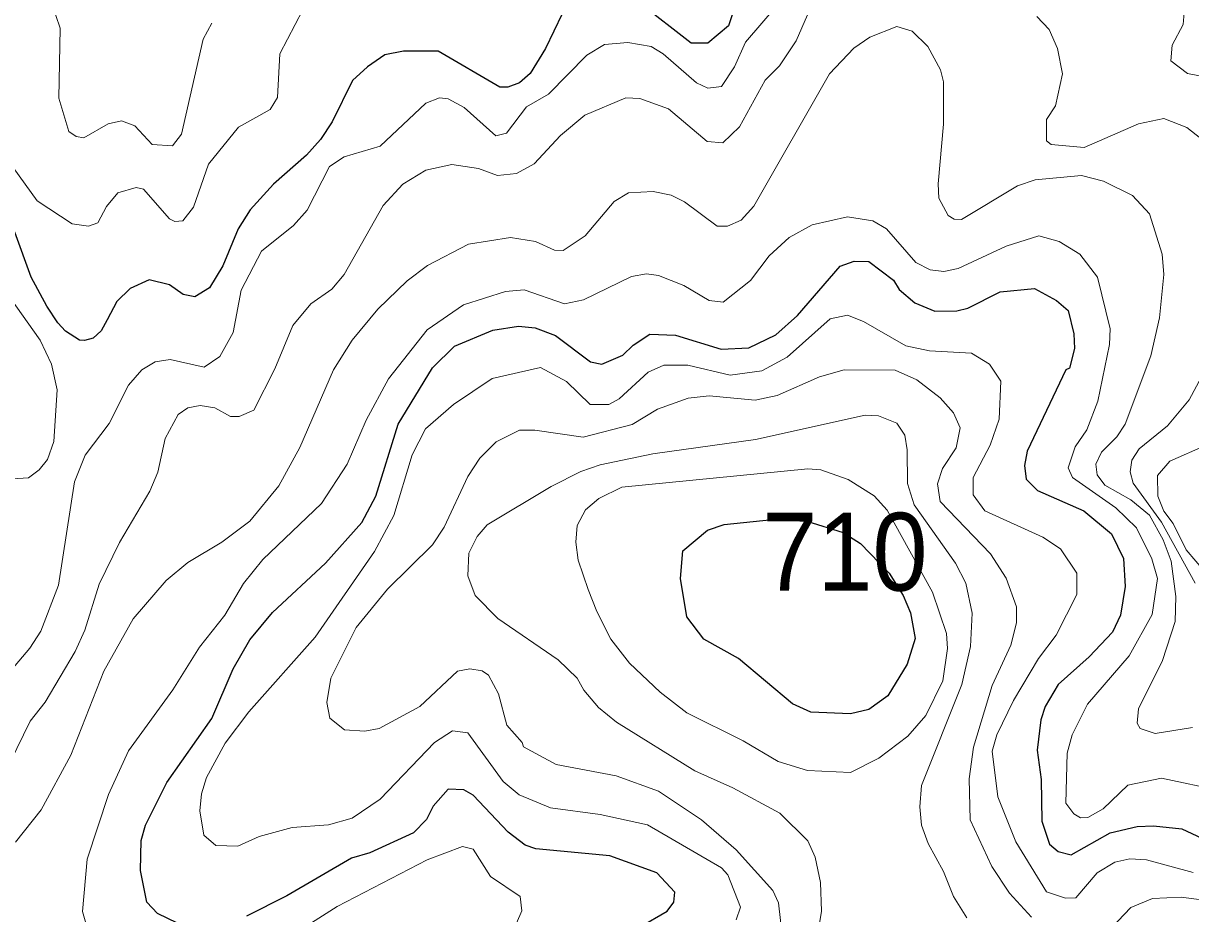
# Model space of a CAD drawing. Extents: x 673.3 to 698.5, y 6984.3 to 7012.3.
# Drawn here: x 684.042 to 685.241, y 7010.354 to 7011.268 of the extents above; entities that cross this region are included whole.
import ezdxf

# ---------------------------------------------------------------- set-up
doc = ezdxf.new("R2010")
doc.units = 0
doc.header["$LTSCALE"] = 0.032
doc.layers.add('1', color=7, linetype='Continuous', lineweight=25)
doc.layers.add('2', color=7, linetype='Continuous', lineweight=13)
doc.layers.add('21', color=7, linetype='Continuous')

msp = doc.modelspace()

# ---------------------------------------------------------------- linework, layer by layer
at = {"layer": '1'}
for points in [[(684.7809, 7011.3111), (684.766, 7011.2659), (684.7447, 7011.2482), (684.7275, 7011.2482), (684.6738, 7011.2897)], [(684.5952, 7011.2782), (684.5781, 7011.2425), (684.5624, 7011.2169), (684.5512, 7011.2074), (684.5394, 7011.2029), (684.531, 7011.2029), (684.4678, 7011.24), (684.4321, 7011.24), (684.413, 7011.236), (684.3951, 7011.2238), (684.3799, 7011.2096), (684.3589, 7011.1673), (684.3471, 7011.149), (684.3327, 7011.1331), (684.2987, 7011.1031), (684.2748, 7011.0769), (684.2625, 7011.0574), (684.2466, 7011.0193), (684.2329, 7010.9968), (684.2177, 7010.9877), (684.206, 7010.99), (684.192, 7010.9997), (684.171, 7011.0051), (684.1516, 7010.9961), (684.1376, 7010.9828), (684.1277, 7010.964), (684.1217, 7010.9526), (684.1136, 7010.9451), (684.1047, 7010.9428), (684.0995, 7010.9431), (684.0849, 7010.9521), (684.0773, 7010.9607), (684.0659, 7010.9781), (684.0497, 7011.0076), (684.0331, 7011.0538)], [(684.2099, 7010.3393), (684.1796, 7010.3542), (684.1685, 7010.3656), (684.162, 7010.3984), (684.1627, 7010.429), (684.1671, 7010.445), (684.189, 7010.4886), (684.2354, 7010.5545), (684.2571, 7010.6053), (684.2745, 7010.6352), (684.2977, 7010.6632), (684.3519, 7010.7141), (684.3894, 7010.7558), (684.4037, 7010.7828), (684.4268, 7010.8567), (684.462, 7010.9145), (684.4845, 7010.937), (684.5238, 7010.9534), (684.5504, 7010.9575), (684.5675, 7010.9557), (684.5884, 7010.9477), (684.6242, 7010.9207), (684.6357, 7010.9185), (684.6573, 7010.9276), (684.6679, 7010.938), (684.685, 7010.9492), (684.7115, 7010.9483), (684.7583, 7010.9338), (684.7867, 7010.9353), (684.8144, 7010.9486), (684.8367, 7010.9684), (684.8807, 7011.019), (684.8949, 7011.0241), (684.9101, 7011.0237), (684.9353, 7011.0047), (684.9412, 7010.995), (684.9572, 7010.9812), (684.9777, 7010.9729), (685.0003, 7010.9731), (685.0116, 7010.976), (685.045, 7010.9925), (685.0802, 7010.9962), (685.1027, 7010.9838), (685.1147, 7010.9734), (685.1205, 7010.9496), (685.1212, 7010.9346), (685.1162, 7010.9142), (685.1124, 7010.9125), (685.0726, 7010.829), (685.0701, 7010.8143)], [(685.0701, 7010.8143), (685.0716, 7010.8001), (685.0833, 7010.7887), (685.131, 7010.7676), (685.1594, 7010.744), (685.1717, 7010.7188), (685.1734, 7010.69), (685.1686, 7010.6607), (685.1603, 7010.6431), (685.1365, 7010.6176), (685.1044, 7010.5894), (685.0913, 7010.5668), (685.0866, 7010.553), (685.0831, 7010.5218), (685.087, 7010.4918), (685.0877, 7010.4491), (685.0957, 7010.4252), (685.1047, 7010.4179), (685.118, 7010.4144), (685.158, 7010.437), (685.1857, 7010.4434), (685.2024, 7010.4443), (685.2317, 7010.4411), (685.2625, 7010.4268)], [(684.6745, 7010.34), (684.7028, 7010.3566), (684.7098, 7010.3659), (684.7107, 7010.3759), (684.6923, 7010.396), (684.644, 7010.4134), (684.5682, 7010.4207), (684.557, 7010.4244), (684.5398, 7010.4377), (684.5037, 7010.4756), (684.4942, 7010.481), (684.4782, 7010.4818), (684.4628, 7010.4644), (684.4557, 7010.4506), (684.4424, 7010.4368), (684.3977, 7010.4163), (684.3787, 7010.4111), (684.3124, 7010.3724), (684.271, 7010.3515)]]:
    msp.add_lwpolyline(points, dxfattribs=at)
msp.add_lwpolyline([(684.8506, 7010.561), (684.8316, 7010.5696), (684.7763, 7010.6159), (684.7407, 7010.636), (684.7231, 7010.6589), (684.7168, 7010.6981), (684.719, 7010.7265), (684.7444, 7010.7477), (684.7614, 7010.7538), (684.8111, 7010.7587), (684.8463, 7010.7572), (684.8838, 7010.7455), (684.9014, 7010.7342), (684.9309, 7010.7038), (684.9452, 7010.6808), (684.953, 7010.6629), (684.9575, 7010.6367), (684.9493, 7010.6101), (684.9296, 7010.5776), (684.9101, 7010.5635), (684.8913, 7010.5591)], close=True, dxfattribs=at)
at = {"layer": '2'}
for points in [[(685.2352, 7011.2965), (685.2328, 7011.2673), (685.2216, 7011.246), (685.2201, 7011.2298), (685.2372, 7011.2171), (685.3183, 7011.2016)], [(684.0707, 7011.2896), (684.0796, 7011.2636), (684.0781, 7011.1916), (684.0885, 7011.1573), (684.0959, 7011.1521), (684.104, 7011.1507), (684.1288, 7011.1651), (684.1426, 7011.1682), (684.1562, 7011.1633), (684.174, 7011.1439), (684.1948, 7011.1426), (684.2042, 7011.1545), (684.2263, 7011.2522), (684.2355, 7011.2688)], [(684.7834, 7011.2492), (684.8191, 7011.2905)], [(684.3288, 7011.2823), (684.3052, 7011.2372), (684.3028, 7011.1923), (684.2953, 7011.1798), (684.2628, 7011.1619), (684.2318, 7011.1238), (684.2165, 7011.0798), (684.2056, 7011.0657), (684.1973, 7011.0649)], [(684.847, 7011.2772), (684.8353, 7011.2505), (684.8185, 7011.2248), (684.8035, 7011.2102), (684.7772, 7011.1621), (684.76, 7011.1456), (684.7439, 7011.147)], [(685.2512, 7011.15), (685.2366, 7011.1614), (685.2131, 7011.1707), (685.187, 7011.1652), (685.1313, 7011.1408), (685.0975, 7011.144), (685.0926, 7011.1478), (685.0927, 7011.1697), (685.1017, 7011.1838), (685.1089, 7011.2167), (685.104, 7011.2427), (685.0952, 7011.262), (685.0826, 7011.2754)], [(684.2106, 7010.7145), (684.2456, 7010.7357), (684.2743, 7010.7571), (684.3042, 7010.7935), (684.3256, 7010.8328), (684.3603, 7010.9127), (684.3795, 7010.943), (684.4059, 7010.975), (684.4358, 7011.004), (684.4567, 7011.0197), (684.4988, 7011.0417), (684.542, 7011.0485), (684.5678, 7011.0444), (684.5873, 7011.0355), (684.5963, 7011.0352), (684.6188, 7011.0503), (684.6484, 7011.0854), (684.6631, 7011.0942), (684.6886, 7011.0958), (684.7071, 7011.0919), (684.7209, 7011.085), (684.7542, 7011.0601), (684.7649, 7011.06), (684.779, 7011.0664), (684.7919, 7011.0807), (684.8698, 7011.2166), (684.8948, 7011.2429), (684.9111, 7011.2542), (684.9389, 7011.2651), (684.9546, 7011.2604), (684.9706, 7011.2448), (684.9838, 7011.2207), (684.9868, 7011.2082), (684.9869, 7011.165), (684.9812, 7011.1035), (684.9821, 7011.089), (684.9914, 7011.0712), (684.9976, 7011.0674), (685.0051, 7011.067), (685.0629, 7011.1016), (685.0809, 7011.1076), (685.1284, 7011.1121), (685.1512, 7011.1065), (685.1808, 7011.0915), (685.1985, 7011.0728), (685.2115, 7011.0313), (685.2131, 7011.0104), (685.2085, 7010.9661), (685.1996, 7010.927), (685.1732, 7010.8569), (685.1648, 7010.8438), (685.1489, 7010.8279), (685.1433, 7010.8157), (685.1446, 7010.8048), (685.1526, 7010.794), (685.179, 7010.779), (685.1982, 7010.7631), (685.2124, 7010.7381), (685.2207, 7010.7159), (685.2255, 7010.6796), (685.2246, 7010.6541), (685.2117, 7010.614), (685.1872, 7010.5645), (685.1856, 7010.5497), (685.1886, 7010.5441), (685.2041, 7010.539), (685.2424, 7010.5453)], [(684.012, 7010.5842), (684.0484, 7010.6265), (684.0598, 7010.644), (684.0778, 7010.6913), (684.0943, 7010.7975), (684.1054, 7010.8248), (684.1299, 7010.8573), (684.1496, 7010.8968), (684.1636, 7010.9125), (684.1773, 7010.9206), (684.1926, 7010.9231), (684.2274, 7010.9152), (684.2437, 7010.9261), (684.2572, 7010.9509), (684.2653, 7010.9945), (684.2862, 7011.0344), (684.3191, 7011.0609), (684.3333, 7011.0766), (684.3563, 7011.1214), (684.3711, 7011.1314), (684.4081, 7011.1424), (684.4551, 7011.1863), (684.4691, 7011.1918), (684.4782, 7011.1909), (684.4945, 7011.1819), (684.527, 7011.153), (684.5381, 7011.1558), (684.5585, 7011.1827), (684.5811, 7011.1958), (684.6203, 7011.2359), (684.6385, 7011.2467), (684.6625, 7011.2489), (684.6864, 7011.2448), (684.6988, 7011.2373), (684.7331, 7011.2072), (684.7446, 7011.2018), (684.7587, 7011.2035), (684.7721, 7011.2239), (684.7834, 7011.2492)], [(684.7439, 7011.147), (684.7043, 7011.1805), (684.675, 7011.1911), (684.6604, 7011.192), (684.6184, 7011.174), (684.5933, 7011.1534), (684.5664, 7011.1242), (684.5481, 7011.1143), (684.5286, 7011.1122), (684.5091, 7011.1194), (684.4818, 7011.1235), (684.4551, 7011.1178), (684.4316, 7011.1033), (684.4113, 7011.0815), (684.3712, 7011.0103), (684.3587, 7010.9953), (684.3371, 7010.9803), (684.3186, 7010.9582), (684.3002, 7010.9135), (684.2783, 7010.8712), (684.2635, 7010.8647), (684.2544, 7010.8646), (684.2383, 7010.8735), (684.2232, 7010.8759), (684.2106, 7010.8734), (684.2008, 7010.8666), (684.1873, 7010.842), (684.1798, 7010.8076), (684.1717, 7010.788), (684.1404, 7010.7351), (684.1195, 7010.6924), (684.105, 7010.6452), (684.095, 7010.6233), (684.064, 7010.5713), (684.0486, 7010.5516), (683.9935, 7010.4392)], [(684.1973, 7011.0649), (684.192, 7011.0678), (684.1651, 7011.0981), (684.1577, 7011.0997), (684.1387, 7011.0945), (684.127, 7011.0802), (684.1181, 7011.0635), (684.1087, 7011.0601), (684.0918, 7011.0624), (684.0558, 7011.0863), (684.0106, 7011.1485)], [(685.2721, 7010.4802), (685.2108, 7010.4932), (685.1761, 7010.4859), (685.1508, 7010.4617), (685.1349, 7010.4527), (685.1276, 7010.4525), (685.1205, 7010.4566), (685.1124, 7010.4674), (685.1139, 7010.5189), (685.1188, 7010.5376), (685.1348, 7010.569), (685.1776, 7010.6189), (685.2011, 7010.6612), (685.2067, 7010.6983), (685.2008, 7010.7185), (685.185, 7010.7503), (685.1636, 7010.7708), (685.1191, 7010.8019), (685.1148, 7010.8119), (685.1221, 7010.8336), (685.1339, 7010.8509), (685.1454, 7010.8802), (685.1572, 7010.9384), (685.1579, 7010.9545), (685.1449, 7011.0076), (685.1269, 7011.0315), (685.1056, 7011.0442), (685.0847, 7011.0501), (685.0512, 7011.0396), (685.0018, 7011.0166), (684.9871, 7011.0136), (684.973, 7011.0151), (684.9582, 7011.0228), (684.9282, 7011.0575), (684.9142, 7011.0656), (684.8883, 7011.0697), (684.8519, 7011.0614), (684.8281, 7011.0485), (684.8076, 7011.0296), (684.7885, 7011.0042), (684.7604, 7010.9822), (684.7461, 7010.9838), (684.72, 7010.9992), (684.6942, 7011.0096), (684.6816, 7011.011), (684.6662, 7011.0084), (684.6169, 7010.9846), (684.5975, 7010.9803), (684.5561, 7010.9948), (684.5368, 7010.993), (684.4939, 7010.9792), (684.4564, 7010.9538), (684.4168, 7010.9034), (684.3939, 7010.861), (684.3744, 7010.8158), (684.3478, 7010.7753)], [(684.0163, 7011.0028), (684.0591, 7010.943), (684.0707, 7010.9183), (684.0765, 7010.8919), (684.0732, 7010.8388), (684.0665, 7010.8204), (684.0581, 7010.81), (684.0471, 7010.8016), (684.025, 7010.8003)], [(684.774, 7010.3475), (684.7783, 7010.3607), (684.7653, 7010.3938), (684.7589, 7010.4011), (684.6829, 7010.4451), (684.6343, 7010.4557), (684.5831, 7010.4628), (684.551, 7010.4761), (684.5345, 7010.4897), (684.4981, 7010.5396), (684.4824, 7010.5417), (684.464, 7010.5298), (684.4083, 7010.4716), (684.3795, 7010.452), (684.3551, 7010.4453), (684.3179, 7010.4425), (684.284, 7010.4332), (684.2619, 7010.4232), (684.2396, 7010.424), (684.2271, 7010.4347), (684.2231, 7010.4596), (684.2247, 7010.4772), (684.2298, 7010.4938), (684.249, 7010.529), (684.2734, 7010.5614), (684.3415, 7010.6379), (684.4023, 7010.7259), (684.4222, 7010.763), (684.4411, 7010.8251), (684.4547, 7010.8518), (684.4836, 7010.8769), (684.5233, 7010.9035), (684.5728, 7010.915), (684.5996, 7010.9007), (684.6238, 7010.8768), (684.6429, 7010.8768), (684.6535, 7010.8828), (684.6834, 7010.9103), (684.6994, 7010.9174), (684.7242, 7010.9174), (684.7678, 7010.9069), (684.8001, 7010.9116), (684.8261, 7010.9257), (684.8703, 7010.9649), (684.8882, 7010.9688), (684.9046, 7010.9622), (684.948, 7010.9373), (684.9724, 7010.9322), (685.0154, 7010.9297), (685.0341, 7010.9183), (685.0455, 7010.9009), (685.044, 7010.8619), (685.0348, 7010.8352), (685.0174, 7010.802), (685.0173, 7010.7843), (685.0293, 7010.7677), (685.0887, 7010.7407)], [(685.2452, 7010.6935), (685.2107, 7010.7561), (685.1816, 7010.7962), (685.1784, 7010.8078), (685.1801, 7010.8198), (685.1876, 7010.8314), (685.2169, 7010.8551), (685.2392, 7010.8819), (685.262, 7010.9246)], [(684.8248, 7010.2988), (684.8172, 7010.3652), (684.8116, 7010.3777), (684.774, 7010.4195), (684.7383, 7010.4502), (684.6939, 7010.4796), (684.6505, 7010.4956), (684.589, 7010.507), (684.5553, 7010.5253), (684.5542, 7010.5299), (684.5384, 7010.5477), (684.5299, 7010.5798), (684.5195, 7010.5988), (684.5131, 7010.6035), (684.5004, 7010.6055), (684.4877, 7010.6031), (684.449, 7010.5666), (684.4073, 7010.5442), (684.3926, 7010.5413), (684.3715, 7010.5429), (684.3565, 7010.5546), (684.3534, 7010.5707), (684.3577, 7010.5958), (684.3834, 7010.6479), (684.4157, 7010.6873), (684.4618, 7010.7329), (684.4741, 7010.7511), (684.4983, 7010.8029), (684.5107, 7010.8219), (684.5275, 7010.8385), (684.5512, 7010.8506), (684.5672, 7010.8507), (684.6168, 7010.8434), (684.6671, 7010.8565), (684.693, 7010.8723), (684.7244, 7010.8834), (684.7462, 7010.8858), (684.7934, 7010.8813), (684.8161, 7010.8861), (684.8593, 7010.9053), (684.8848, 7010.9125), (684.9371, 7010.9121), (684.9595, 7010.9024), (684.9833, 7010.8837), (684.997, 7010.8684), (685.004, 7010.8531), (684.9999, 7010.8324), (684.9856, 7010.8112), (684.9806, 7010.7955), (684.9835, 7010.7773), (685.0351, 7010.7234), (685.0511, 7010.6987)], [(684.8606, 7010.386), (684.8549, 7010.4119), (684.8476, 7010.4288), (684.8188, 7010.457), (684.7704, 7010.4833), (684.7315, 7010.5008), (684.6511, 7010.5506), (684.6325, 7010.5658), (684.6174, 7010.5834), (684.6106, 7010.5958), (684.5909, 7010.6147), (684.529, 7010.657), (684.5059, 7010.6806), (684.4983, 7010.7009), (684.4994, 7010.7243), (684.5078, 7010.7415), (684.518, 7010.7532), (684.5838, 7010.7928), (684.6142, 7010.8081), (684.6343, 7010.8148), (684.6883, 7010.8263), (684.7937, 7010.8409), (684.9063, 7010.8661), (684.9199, 7010.8652), (684.9387, 7010.8579), (684.9469, 7010.8453), (684.9495, 7010.8303), (684.9498, 7010.7958), (684.9565, 7010.7739), (684.999, 7010.714), (685.0097, 7010.6933), (685.0162, 7010.6626), (685.0145, 7010.6284), (685.0056, 7010.5893), (684.9642, 7010.4856), (684.9624, 7010.4638), (684.9643, 7010.4447), (684.9709, 7010.4259), (684.9867, 7010.3974), (684.9971, 7010.3716), (685.0109, 7010.3497)], [(685.2564, 7010.8353), (685.2191, 7010.8189), (685.2066, 7010.8039), (685.2068, 7010.7828), (685.213, 7010.7675), (685.2226, 7010.7548), (685.2361, 7010.7277), (685.2855, 7010.6694)], [(684.3478, 7010.7753), (684.2878, 7010.7176), (684.2679, 7010.693), (684.2486, 7010.6604), (684.2228, 7010.6276), (684.1952, 7010.5838), (684.1499, 7010.5212), (684.1291, 7010.4763), (684.1073, 7010.4098), (684.1025, 7010.3561), (684.1083, 7010.3361)], [(685.0887, 7010.7407), (685.1071, 7010.7287), (685.1237, 7010.7037), (685.1237, 7010.6818), (685.1024, 7010.64), (685.0844, 7010.6162), (685.0586, 7010.573), (685.0416, 7010.5375), (685.0366, 7010.5209), (685.0425, 7010.4741), (685.0612, 7010.4278), (685.0927, 7010.3764), (685.1119, 7010.3699), (685.1226, 7010.3702), (685.1445, 7010.3958), (685.1629, 7010.4067), (685.1783, 7010.4101), (685.1952, 7010.4092), (685.2431, 7010.3963)], [(684.0336, 7010.4275), (684.0602, 7010.4606), (684.0906, 7010.5168), (684.1245, 7010.6031), (684.1545, 7010.6569), (684.1884, 7010.6963), (684.2106, 7010.7145)], [(685.0511, 7010.6987), (685.0618, 7010.6691), (685.0618, 7010.6528), (685.0558, 7010.6299), (685.0368, 7010.5882), (685.0176, 7010.5248), (685.013, 7010.4926), (685.0143, 7010.4502), (685.0364, 7010.4023), (685.0545, 7010.3751), (685.0773, 7010.3502)], [(684.3339, 7010.3422), (684.3642, 7010.3614), (684.4565, 7010.4092), (684.4926, 7010.4231), (684.5036, 7010.4202), (684.5214, 7010.392), (684.552, 7010.3715), (684.5536, 7010.3568), (684.5484, 7010.3442)], [(685.1528, 7010.3326), (685.179, 7010.3604), (685.2015, 7010.3695), (685.231, 7010.371), (685.2912, 7010.3629), (685.3652, 7010.3632), (685.406, 7010.371), (685.4471, 7010.3856), (685.5083, 7010.3995), (685.5409, 7010.398), (685.5858, 7010.3823), (685.6349, 7010.3516)], [(684.7596, 7010.1972), (684.7726, 7010.2161), (684.7849, 7010.2227), (684.8016, 7010.2276), (684.851, 7010.2203), (684.8664, 7010.2279), (684.8727, 7010.2382), (684.8728, 7010.2478), (684.8599, 7010.3167), (684.8583, 7010.3378), (684.8614, 7010.3564), (684.8606, 7010.386)]]:
    msp.add_lwpolyline(points, dxfattribs=at)
msp.add_lwpolyline([(684.9202, 7010.5136), (684.9501, 7010.5363), (684.9685, 7010.5575), (684.9861, 7010.593), (684.991, 7010.6264), (684.99, 7010.6417), (684.9756, 7010.6841), (684.929, 7010.7684), (684.9154, 7010.783), (684.8889, 7010.8), (684.8607, 7010.8099), (684.8474, 7010.8108), (684.6563, 7010.792), (684.6327, 7010.7804), (684.619, 7010.7686), (684.6107, 7010.7525), (684.609, 7010.7357), (684.6116, 7010.717), (684.6218, 7010.6868), (684.6309, 7010.6643), (684.645, 7010.636), (684.6644, 7010.6114), (684.6959, 7010.5813), (684.7233, 7010.5603), (684.7811, 7010.5313), (684.817, 7010.5101), (684.847, 7010.5011), (684.8913, 7010.4989)], close=True, dxfattribs=at)

# ---------------------------------------------------------------- texts
at = {"layer": '21', "width": 0.95}
msp.add_text('710', height=0.08, dxfattribs=at).set_placement((684.8008, 7010.6857))

doc.saveas('drawing.dxf')
